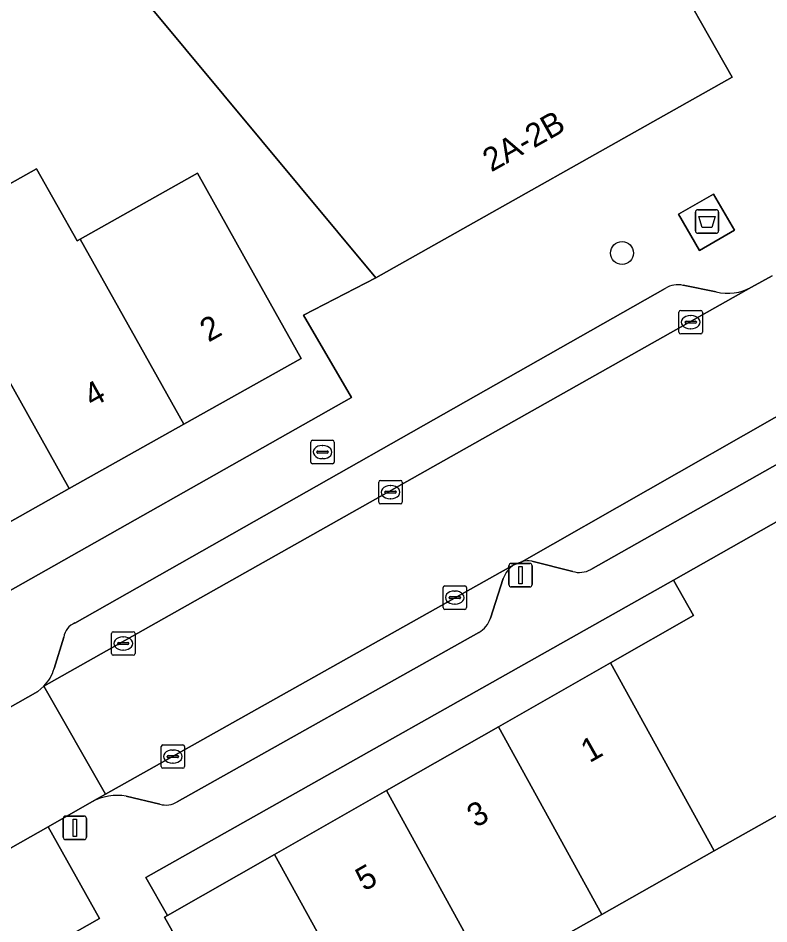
# Model space of a CAD drawing. Extents: x 160377 to 161131, y 383938 to 384853.
# Drawn here: x 160931.98 to 160964.01, y 384411.04 to 384449.67 of the extents above; entities that cross this region are included whole.
import ezdxf

# ---------------------------------------------------------------- set-up
doc = ezdxf.new("R2010")
doc.units = 0
for name, color, linetype in [('IMGEO_Afval_apart_plaats', 7, 'Continuous'), ('IMGEO_Boom', 7, 'Continuous'), ('IMGEO_Brandkraan', 7, 'Continuous'), ('IMGEO_Erf', 7, 'Continuous'), ('IMGEO_Kolk', 7, 'Continuous'), ('IMGEO_Lichtmast', 7, 'Continuous'), ('IMGEO_Pand', 7, 'Continuous'), ('IMGEO_Pand_nummerreeks', 7, 'Continuous'), ('IMGEO_Parkeervlak_open', 7, 'Continuous'), ('IMGEO_Rijbaan_lokaal_open', 7, 'Continuous'), ('IMGEO_Voetpad_gesloten', 7, 'Continuous'), ('IMGEO_Voetpad_open', 7, 'Continuous')]:
    doc.layers.add(name, color=color, linetype=linetype)

msp = doc.modelspace()

# ---------------------------------------------------------------- linework, layer by layer
at = {"layer": 'IMGEO_Afval_apart_plaats'}
for p, q in [((160960.88, 384440.596), (160960.88, 384441.396)), ((160960.88, 384441.396), (160960.88, 384440.596)), ((160960.98, 384441.496), (160961.77, 384441.496)), ((160961.77, 384441.496), (160960.98, 384441.496)), ((160961.87, 384441.396), (160961.87, 384440.596)), ((160961.87, 384440.596), (160961.87, 384441.396)), ((160961.77, 384440.496), (160960.98, 384440.496)), ((160960.98, 384440.496), (160961.77, 384440.496))]:
    msp.add_line(p, q, dxfattribs=at)
msp.add_lwpolyline([(160961.023, 384441.21), (160961.727, 384441.21), (160961.578, 384440.74), (160961.172, 384440.74), (160961.023, 384441.21)], dxfattribs=at)
for centre, start, end in [((160960.98, 384441.396), 90, 180), ((160960.98, 384441.396), 90, 180), ((160961.77, 384441.396), 0, 90), ((160961.77, 384441.396), 360, 90), ((160960.98, 384440.596), 180, 270), ((160960.98, 384440.596), 180, 270), ((160961.77, 384440.596), 270, 0), ((160961.77, 384440.596), 270, 0)]:
    msp.add_arc(centre, 0.1, start, end, dxfattribs=at)
at = {"layer": 'IMGEO_Boom'}
msp.add_circle((160957.75, 384439.648), 0.489, dxfattribs=at)
at = {"layer": 'IMGEO_Brandkraan'}
for p, q in [((160944.545, 384431.664), (160945.397, 384431.664)), ((160944.47, 384430.738), (160944.47, 384431.59)), ((160944.958, 384431.444), (160944.983, 384431.444)), ((160945.471, 384431.59), (160945.471, 384430.738)), ((160944.729, 384431.158), (160944.729, 384431.17)), ((160945.167, 384431.121), (160944.769, 384431.121)), ((160944.772, 384431.207), (160945.17, 384431.207)), ((160944.981, 384430.884), (160944.956, 384430.884)), ((160945.213, 384431.17), (160945.213, 384431.158)), ((160945.397, 384430.664), (160944.545, 384430.664))]:
    msp.add_line(p, q, dxfattribs=at)
for points in [[(160944.545, 384431.664), (160945.397, 384431.664)], [(160944.47, 384430.738), (160944.47, 384431.59)], [(160945.471, 384431.59), (160945.471, 384430.738)], [(160945.397, 384430.664), (160944.545, 384430.664)]]:
    msp.add_lwpolyline(points, dxfattribs=at)
for centre, radius, start, end in [((160944.547, 384431.588), 0.0765, 91.552, 178.448), ((160944.547, 384431.588), 0.0765, 91.552, 178.448), ((160945.395, 384431.588), 0.0765, 1.552, 88.448), ((160945.395, 384431.588), 0.0765, 1.552, 88.448), ((160944.769, 384431.167), 0.0403, 85.8775, 175.7526), ((160944.766, 384431.157), 0.0366, 178.938, 274.7102), ((160945.17, 384431.164), 0.043, 264.8664, 352.4533), ((160945.174, 384431.169), 0.0386, 1.7309, 96.639), ((160944.547, 384430.74), 0.0765, 181.552, 268.448), ((160944.547, 384430.74), 0.0765, 181.552, 268.448), ((160945.395, 384430.74), 0.0765, 271.552, 358.448), ((160945.395, 384430.74), 0.0765, 271.552, 358.448)]:
    msp.add_arc(centre, radius, start, end, dxfattribs=at)
for centre, major_axis, ratio, start_param, end_param in [((160944.957, 384431.164), (-0.387, 0.002), 0.722429, 4.712389, 7.853982), ((160944.982, 384431.164), (-0.39, 0.002), 0.717154, 1.570796, 4.712389)]:
    msp.add_ellipse(centre, major_axis=major_axis, ratio=ratio, start_param=start_param, end_param=end_param, dxfattribs=at)
at = {"layer": 'IMGEO_Erf'}
for points in [[(160898.438, 384426.014), (160903.159, 384428.677), (160903.534, 384427.994), (160908.304, 384430.67), (160912.993, 384433.3), (160917.683, 384435.931), (160922.896, 384438.855), (160925.112, 384434.904), (160929.734, 384437.496), (160928.008, 384440.572), (160932.774, 384443.246), (160934.5, 384440.17), (160934.631, 384440.243), (160939.634, 384443.049), (160941.615, 384439.517), (160944.061, 384435.156), (160939.06, 384432.35), (160934.164, 384429.602), (160929.185, 384426.808), (160930.443, 384424.584), (160946.204, 384433.494), (160944.163, 384437.006), (160947.242, 384438.586), (160926.087, 384464.009)], [(160965.289, 384416.189), (160961.68, 384414.151), (160956.89, 384411.447), (160952.101, 384408.743)]]:
    msp.add_lwpolyline(points, dxfattribs=at)
msp.add_lwpolyline([(160938.36, 384411.405), (160942.92, 384414.004), (160947.7, 384416.728), (160952.478, 384419.451), (160957.257, 384422.175), (160960.798, 384424.193), (160959.943, 384425.702), (160937.428, 384413.018)], close=True, dxfattribs=at)
at = {"layer": 'IMGEO_Kolk'}
for p, q in [((160960.178, 384436.277), (160960.178, 384437.129)), ((160960.253, 384437.203), (160961.105, 384437.203)), ((160961.179, 384437.129), (160961.179, 384436.277)), ((160960.437, 384436.697), (160960.437, 384436.709)), ((160960.48, 384436.746), (160960.878, 384436.746)), ((160960.666, 384436.983), (160960.691, 384436.983)), ((160960.921, 384436.709), (160960.921, 384436.697)), ((160960.875, 384436.66), (160960.477, 384436.66)), ((160960.689, 384436.423), (160960.664, 384436.423)), ((160961.105, 384436.203), (160960.253, 384436.203)), ((160947.371, 384429.028), (160947.371, 384429.88)), ((160947.446, 384429.954), (160948.298, 384429.954)), ((160947.859, 384429.734), (160947.884, 384429.734)), ((160948.372, 384429.88), (160948.372, 384429.028)), ((160947.63, 384429.448), (160947.63, 384429.46)), ((160948.068, 384429.411), (160947.67, 384429.411)), ((160947.673, 384429.497), (160948.071, 384429.497)), ((160948.114, 384429.46), (160948.114, 384429.448)), ((160948.298, 384428.954), (160947.446, 384428.954)), ((160947.882, 384429.174), (160947.857, 384429.174)), ((160950.113, 384424.529), (160950.113, 384425.381)), ((160950.188, 384425.455), (160951.04, 384425.455)), ((160950.601, 384425.235), (160950.626, 384425.235)), ((160951.114, 384425.381), (160951.114, 384424.529)), ((160950.372, 384424.949), (160950.372, 384424.961)), ((160950.81, 384424.912), (160950.412, 384424.912)), ((160950.415, 384424.998), (160950.813, 384424.998)), ((160950.856, 384424.961), (160950.856, 384424.949)), ((160951.04, 384424.455), (160950.188, 384424.455)), ((160950.624, 384424.675), (160950.599, 384424.675)), ((160935.969, 384422.573), (160935.969, 384423.425)), ((160936.044, 384423.499), (160936.896, 384423.499)), ((160936.457, 384423.279), (160936.482, 384423.279)), ((160936.97, 384423.425), (160936.97, 384422.573)), ((160936.228, 384422.993), (160936.228, 384423.005)), ((160936.666, 384422.956), (160936.268, 384422.956)), ((160936.271, 384423.042), (160936.669, 384423.042)), ((160936.712, 384423.005), (160936.712, 384422.993)), ((160936.896, 384422.499), (160936.044, 384422.499)), ((160936.48, 384422.719), (160936.455, 384422.719)), ((160938.085, 384417.75), (160938.085, 384418.602)), ((160938.16, 384418.676), (160939.012, 384418.676)), ((160939.086, 384418.602), (160939.086, 384417.75)), ((160938.344, 384418.17), (160938.344, 384418.182)), ((160938.782, 384418.133), (160938.384, 384418.133)), ((160938.387, 384418.219), (160938.785, 384418.219)), ((160938.573, 384418.456), (160938.598, 384418.456)), ((160938.828, 384418.182), (160938.828, 384418.17)), ((160938.596, 384417.896), (160938.571, 384417.896)), ((160939.012, 384417.676), (160938.16, 384417.676))]:
    msp.add_line(p, q, dxfattribs=at)
for points in [[(160960.178, 384436.277), (160960.178, 384437.129)], [(160960.253, 384437.203), (160961.105, 384437.203)], [(160961.179, 384437.129), (160961.179, 384436.277)], [(160961.105, 384436.203), (160960.253, 384436.203)], [(160947.371, 384429.028), (160947.371, 384429.88)], [(160947.446, 384429.954), (160948.298, 384429.954)], [(160948.372, 384429.88), (160948.372, 384429.028)], [(160948.298, 384428.954), (160947.446, 384428.954)], [(160950.113, 384424.529), (160950.113, 384425.381)], [(160950.188, 384425.455), (160951.04, 384425.455)], [(160951.114, 384425.381), (160951.114, 384424.529)], [(160951.04, 384424.455), (160950.188, 384424.455)], [(160935.969, 384422.573), (160935.969, 384423.425)], [(160936.044, 384423.499), (160936.896, 384423.499)], [(160936.97, 384423.425), (160936.97, 384422.573)], [(160936.896, 384422.499), (160936.044, 384422.499)], [(160938.085, 384417.75), (160938.085, 384418.602)], [(160938.16, 384418.676), (160939.012, 384418.676)], [(160939.086, 384418.602), (160939.086, 384417.75)], [(160939.012, 384417.676), (160938.16, 384417.676)]]:
    msp.add_lwpolyline(points, dxfattribs=at)
for centre, radius, start, end in [((160960.255, 384437.127), 0.0765, 91.552, 178.448), ((160960.255, 384437.127), 0.0765, 91.552, 178.448), ((160961.103, 384437.127), 0.0765, 1.552, 88.448), ((160961.103, 384437.127), 0.0765, 1.552, 88.448), ((160960.477, 384436.706), 0.0403, 85.8775, 175.7526), ((160960.474, 384436.696), 0.0366, 178.938, 274.7102), ((160960.878, 384436.703), 0.043, 264.8664, 352.4533), ((160960.882, 384436.708), 0.0386, 1.7309, 96.639), ((160960.255, 384436.279), 0.0765, 181.552, 268.448), ((160960.255, 384436.279), 0.0765, 181.552, 268.448), ((160961.103, 384436.279), 0.0765, 271.552, 358.448), ((160961.103, 384436.279), 0.0765, 271.552, 358.448), ((160947.448, 384429.878), 0.0765, 91.552, 178.448), ((160947.448, 384429.878), 0.0765, 91.552, 178.448), ((160948.296, 384429.878), 0.0765, 1.552, 88.448), ((160948.296, 384429.878), 0.0765, 1.552, 88.448), ((160947.67, 384429.457), 0.0403, 85.8775, 175.7526), ((160947.667, 384429.447), 0.0366, 178.938, 274.7102), ((160948.071, 384429.454), 0.043, 264.8664, 352.4533), ((160948.075, 384429.459), 0.0386, 1.7309, 96.639), ((160947.448, 384429.03), 0.0765, 181.552, 268.448), ((160947.448, 384429.03), 0.0765, 181.552, 268.448), ((160948.296, 384429.03), 0.0765, 271.552, 358.448), ((160948.296, 384429.03), 0.0765, 271.552, 358.448), ((160950.19, 384425.379), 0.0765, 91.552, 178.448), ((160950.19, 384425.379), 0.0765, 91.552, 178.448), ((160951.038, 384425.379), 0.0765, 1.552, 88.448), ((160951.038, 384425.379), 0.0765, 1.552, 88.448), ((160950.412, 384424.958), 0.0403, 85.8775, 175.7526), ((160950.409, 384424.948), 0.0366, 178.938, 274.7102), ((160950.813, 384424.955), 0.043, 264.8664, 352.4533), ((160950.817, 384424.96), 0.0386, 1.7309, 96.639), ((160950.19, 384424.531), 0.0765, 181.552, 268.448), ((160950.19, 384424.531), 0.0765, 181.552, 268.448), ((160951.038, 384424.531), 0.0765, 271.552, 358.448), ((160951.038, 384424.531), 0.0765, 271.552, 358.448), ((160936.046, 384423.423), 0.0765, 91.552, 178.448), ((160936.046, 384423.423), 0.0765, 91.552, 178.448), ((160936.894, 384423.423), 0.0765, 1.552, 88.448), ((160936.894, 384423.423), 0.0765, 1.552, 88.448), ((160936.268, 384423.002), 0.0403, 85.8775, 175.7526), ((160936.265, 384422.992), 0.0366, 178.938, 274.7102), ((160936.669, 384422.999), 0.043, 264.8664, 352.4533), ((160936.673, 384423.004), 0.0386, 1.7309, 96.639), ((160936.046, 384422.575), 0.0765, 181.552, 268.448), ((160936.046, 384422.575), 0.0765, 181.552, 268.448), ((160936.894, 384422.575), 0.0765, 271.552, 358.448), ((160936.894, 384422.575), 0.0765, 271.552, 358.448), ((160938.162, 384418.6), 0.0765, 91.552, 178.448), ((160938.162, 384418.6), 0.0765, 91.552, 178.448), ((160939.01, 384418.6), 0.0765, 1.552, 88.448), ((160939.01, 384418.6), 0.0765, 1.552, 88.448), ((160938.384, 384418.179), 0.0403, 85.8775, 175.7526), ((160938.381, 384418.169), 0.0366, 178.938, 274.7102), ((160938.785, 384418.176), 0.043, 264.8664, 352.4533), ((160938.789, 384418.181), 0.0386, 1.7309, 96.639), ((160938.162, 384417.752), 0.0765, 181.552, 268.448), ((160938.162, 384417.752), 0.0765, 181.552, 268.448), ((160939.01, 384417.752), 0.0765, 271.552, 358.448), ((160939.01, 384417.752), 0.0765, 271.552, 358.448)]:
    msp.add_arc(centre, radius, start, end, dxfattribs=at)
for centre, major_axis, ratio, start_param, end_param in [((160960.665, 384436.703), (-0.387, 0.002), 0.722429, 4.712389, 7.853982), ((160960.69, 384436.703), (-0.39, 0.002), 0.717154, 1.570796, 4.712389), ((160947.858, 384429.454), (-0.387, 0.002), 0.722429, 4.712389, 7.853982), ((160947.883, 384429.454), (-0.39, 0.002), 0.717154, 1.570796, 4.712389), ((160950.6, 384424.955), (-0.387, 0.002), 0.722429, 4.712389, 7.853982), ((160950.625, 384424.955), (-0.39, 0.002), 0.717154, 1.570796, 4.712389), ((160936.456, 384422.999), (-0.387, 0.002), 0.722429, 4.712389, 7.853982), ((160936.481, 384422.999), (-0.39, 0.002), 0.717154, 1.570796, 4.712389), ((160938.572, 384418.176), (-0.387, 0.002), 0.722429, 4.712389, 7.853982), ((160938.597, 384418.176), (-0.39, 0.002), 0.717154, 1.570796, 4.712389)]:
    msp.add_ellipse(centre, major_axis=major_axis, ratio=ratio, start_param=start_param, end_param=end_param, dxfattribs=at)
at = {"layer": 'IMGEO_Lichtmast'}
for p, q in [((160952.925, 384425.512), (160952.925, 384426.312)), ((160952.925, 384426.312), (160952.925, 384425.512)), ((160953.025, 384426.412), (160953.815, 384426.412)), ((160953.815, 384426.412), (160953.025, 384426.412)), ((160953.915, 384426.312), (160953.915, 384425.512)), ((160953.915, 384425.512), (160953.915, 384426.312)), ((160953.815, 384425.412), (160953.025, 384425.412)), ((160953.025, 384425.412), (160953.815, 384425.412)), ((160933.911, 384414.739), (160933.911, 384415.539)), ((160933.911, 384415.539), (160933.911, 384414.739)), ((160934.011, 384415.639), (160934.801, 384415.639)), ((160934.801, 384415.639), (160934.011, 384415.639)), ((160934.901, 384415.539), (160934.901, 384414.739)), ((160934.901, 384414.739), (160934.901, 384415.539)), ((160934.801, 384414.639), (160934.011, 384414.639)), ((160934.011, 384414.639), (160934.801, 384414.639))]:
    msp.add_line(p, q, dxfattribs=at)
for points in [[(160953.345, 384426.287), (160953.495, 384426.287), (160953.495, 384425.537), (160953.345, 384425.537), (160953.345, 384426.287)], [(160934.331, 384415.514), (160934.481, 384415.514), (160934.481, 384414.764), (160934.331, 384414.764), (160934.331, 384415.514)]]:
    msp.add_lwpolyline(points, dxfattribs=at)
for centre, start, end in [((160953.025, 384426.312), 90, 180), ((160953.025, 384426.312), 90, 180), ((160953.815, 384426.312), 0, 90), ((160953.815, 384426.312), 360, 90), ((160953.025, 384425.512), 180, 270), ((160953.025, 384425.512), 180, 270), ((160953.815, 384425.512), 270, 0), ((160953.815, 384425.512), 270, 0), ((160934.011, 384415.539), 90, 180), ((160934.011, 384415.539), 90, 180), ((160934.801, 384415.539), 0, 90), ((160934.801, 384415.539), 360, 90), ((160934.011, 384414.739), 180, 270), ((160934.011, 384414.739), 180, 270), ((160934.801, 384414.739), 270, 0), ((160934.801, 384414.739), 270, 0)]:
    msp.add_arc(centre, 0.1, start, end, dxfattribs=at)
at = {"layer": 'IMGEO_Pand'}
msp.add_lwpolyline([(160919.43, 384493.864), (160905.117, 384489.21), (160919.426, 384472.015), (160923.828, 384466.724), (160924.79, 384465.568), (160926.087, 384464.009), (160947.242, 384438.586), (160962.449, 384447.151), (160959.479, 384452.401), (160957.425, 384456.088), (160957.289, 384456.332)], dxfattribs=at)
for points in [[(160934.631, 384440.243), (160934.5, 384440.17), (160932.774, 384443.246), (160928.008, 384440.572), (160929.734, 384437.496), (160934.164, 384429.602), (160939.06, 384432.35)], [(160939.06, 384432.35), (160944.061, 384435.156), (160941.615, 384439.517), (160939.634, 384443.049), (160934.631, 384440.243)], [(160934.164, 384429.602), (160929.734, 384437.496), (160925.112, 384434.904), (160924.766, 384434.587), (160926.954, 384430.729), (160928.708, 384427.647), (160929.185, 384426.808)], [(160957.257, 384422.175), (160961.68, 384414.151), (160965.289, 384416.189), (160965.73, 384415.404), (160974.402, 384420.29), (160973.922, 384421.138), (160973.181, 384422.45), (160974.748, 384423.326), (160971.795, 384428.622), (160970.227, 384427.734), (160969.48, 384429.052), (160968.601, 384430.605), (160959.943, 384425.702), (160960.798, 384424.193)], [(160957.257, 384422.175), (160952.478, 384419.451), (160956.89, 384411.447), (160961.68, 384414.151)], [(160956.89, 384411.447), (160952.478, 384419.451), (160947.7, 384416.728), (160952.101, 384408.743)], [(160947.7, 384416.728), (160942.92, 384414.004), (160947.311, 384406.038), (160947.515, 384406.153), (160952.101, 384408.743)], [(160942.92, 384414.004), (160938.36, 384411.405), (160938.227, 384411.329), (160938.554, 384410.746), (160940.43, 384407.396), (160940.596, 384407.49), (160942.838, 384403.512), (160942.995, 384403.601), (160945.085, 384399.9), (160949.401, 384402.337), (160949.512, 384402.149), (160949.704, 384402.277), (160947.515, 384406.153), (160947.311, 384406.038)]]:
    msp.add_lwpolyline(points, close=True, dxfattribs=at)
at = {"layer": 'IMGEO_Parkeervlak_open'}
for points in [[(160961.765, 384437.999), (160960.361, 384438.273)], [(160933.084, 384421.179), (160963.27, 384438.196)], [(160959.595, 384438.138), (160934.405, 384423.873)], [(160969.646, 384435.699), (160953.469, 384426.488)], [(160956.415, 384426.154), (160967.768, 384432.561)], [(160953.137, 384426.358), (160935.715, 384416.57), (160935.135, 384416.244)], [(160953.898, 384426.514), (160955.644, 384426.073)], [(160952.137, 384424.075), (160952.684, 384425.771)], [(160933.931, 384423.269), (160933.516, 384421.926)], [(160938.775, 384416.251), (160951.636, 384423.467)], [(160936.596, 384416.489), (160938.026, 384416.143)]]:
    msp.add_lwpolyline(points, dxfattribs=at)
msp.add_lwpolyline([(160918.464, 384406.807), (160920.607, 384402.861), (160935.46, 384411.27), (160933.261, 384415.182)], close=True, dxfattribs=at)
for centre, radius, start, end in [((160960.132, 384437.334), 0.966, 76.2647, 123.7256), ((160962.27, 384439.985), 2.05, 255.7253, 299.1896), ((160953.723, 384425.437), 1.091, 122.4819, 162.2018), ((160953.76, 384425.234), 1.288, 83.8615, 103.075), ((160955.934, 384427.02), 0.991, 252.9702, 299.0246), ((160951.084, 384424.433), 1.112, 299.7706, 341.2515), ((160934.681, 384423.169), 0.757, 111.3831, 172.3695), ((160931.805, 384422.417), 1.78, 315.9297, 343.9875), ((160936.218, 384414.267), 2.254, 80.3331, 118.706), ((160938.275, 384417.069), 0.958, 254.9515, 301.4586)]:
    msp.add_arc(centre, radius, start, end, dxfattribs=at)
at = {"layer": 'IMGEO_Rijbaan_lokaal_open'}
msp.add_lwpolyline([(160964.15, 384438.679), (160963.27, 384438.196), (160933.084, 384421.179), (160935.715, 384416.57), (160953.137, 384426.358), (160953.469, 384426.488), (160969.646, 384435.699)], dxfattribs=at)
msp.add_lwpolyline([(160933.084, 384421.179), (160932.82, 384420.954), (160930.673, 384419.746), (160915.446, 384411.182), (160913.635, 384410.157), (160913.423, 384410.036), (160913.053, 384409.905), (160915.736, 384405.25), (160916.291, 384405.564), (160918.464, 384406.807), (160933.261, 384415.182), (160935.135, 384416.244), (160935.715, 384416.57)], close=True, dxfattribs=at)
msp.add_arc((160935.128, 384433.598), 33.671, 24.2033, 36.9821, dxfattribs=at)
at = {"layer": 'IMGEO_Voetpad_gesloten'}
msp.add_lwpolyline([(160961.652, 384442.166), (160960.164, 384441.305), (160961.056, 384439.764), (160962.544, 384440.625)], close=True, dxfattribs=at)
at = {"layer": 'IMGEO_Voetpad_open'}
for points in [[(160962.025, 384453.853), (160959.479, 384452.401), (160962.449, 384447.151), (160947.242, 384438.586), (160944.163, 384437.006), (160946.204, 384433.494), (160930.443, 384424.584), (160929.185, 384426.808), (160928.708, 384427.647), (160905.18, 384414.353), (160904.326, 384415.864), (160904.17, 384415.776), (160902.858, 384415.036), (160897.612, 384412.078), (160896.312, 384411.343), (160895.422, 384412.931), (160893.858, 384412.005), (160896.429, 384407.494), (160891.11, 384404.472), (160890.81, 384405.032), (160889.284, 384404.211), (160863.094, 384389.395)], [(160963.27, 384438.196), (160964.15, 384438.679)], [(160960.361, 384438.273), (160961.765, 384437.999)], [(160934.405, 384423.873), (160959.595, 384438.138)], [(160882.393, 384381.879), (160884.154, 384382.877), (160918.182, 384402.166), (160919.208, 384400.594), (160919.502, 384400.074), (160938.554, 384410.746), (160938.227, 384411.329), (160938.36, 384411.405), (160937.428, 384413.018), (160959.943, 384425.702), (160968.601, 384430.605), (160967.768, 384432.561), (160956.415, 384426.154)], [(160953.469, 384426.488), (160953.137, 384426.358)], [(160955.644, 384426.073), (160953.898, 384426.514)], [(160952.684, 384425.771), (160952.137, 384424.075)], [(160913.053, 384409.905), (160913.423, 384410.036), (160913.635, 384410.157), (160915.446, 384411.182), (160912.668, 384416.088), (160927.865, 384424.709), (160930.673, 384419.746), (160932.82, 384420.954), (160933.084, 384421.179)], [(160933.516, 384421.926), (160933.931, 384423.269)], [(160951.636, 384423.467), (160938.775, 384416.251)], [(160935.135, 384416.244), (160933.261, 384415.182), (160935.46, 384411.27), (160920.607, 384402.861), (160918.464, 384406.807), (160916.291, 384405.564), (160915.788, 384405.161), (160915.334, 384404.372), (160914.911, 384403.123)], [(160938.026, 384416.143), (160936.596, 384416.489)]]:
    msp.add_lwpolyline(points, dxfattribs=at)
msp.add_lwpolyline([(160961.652, 384442.166), (160962.544, 384440.625), (160961.056, 384439.764), (160960.164, 384441.305)], close=True, dxfattribs=at)
for centre, radius, start, end in [((160935.128, 384433.598), 33.671, 24.2033, 36.9821), ((160960.132, 384437.334), 0.966, 76.2647, 123.7256), ((160962.27, 384439.985), 2.05, 255.7253, 299.1896), ((160953.723, 384425.437), 1.091, 122.4819, 162.2018), ((160953.76, 384425.234), 1.288, 83.8615, 103.075), ((160955.934, 384427.02), 0.991, 252.9702, 299.0246), ((160951.084, 384424.433), 1.112, 299.7706, 341.2515), ((160934.681, 384423.169), 0.757, 111.3831, 172.3695), ((160931.805, 384422.417), 1.78, 315.9297, 343.9875), ((160936.218, 384414.267), 2.254, 80.3331, 118.706), ((160938.275, 384417.069), 0.958, 254.9515, 301.4586)]:
    msp.add_arc(centre, radius, start, end, dxfattribs=at)

# ---------------------------------------------------------------- texts
at = {"layer": 'IMGEO_Pand_nummerreeks'}
for s, rotation, p in [('2A-2B', 29.387, (160952.17, 384443.083)), ('2', 29.2999, (160940.106, 384435.827)), ('4', 29.3011, (160935.15, 384433.045)), ('1', 29.6806, (160956.362, 384417.89)), ('3', 29.6806, (160951.506, 384415.121)), ('5', 29.6792, (160946.748, 384412.411))]:
    msp.add_text(s, height=1, rotation=rotation, dxfattribs=at).set_placement(p)

doc.saveas('drawing.dxf')
